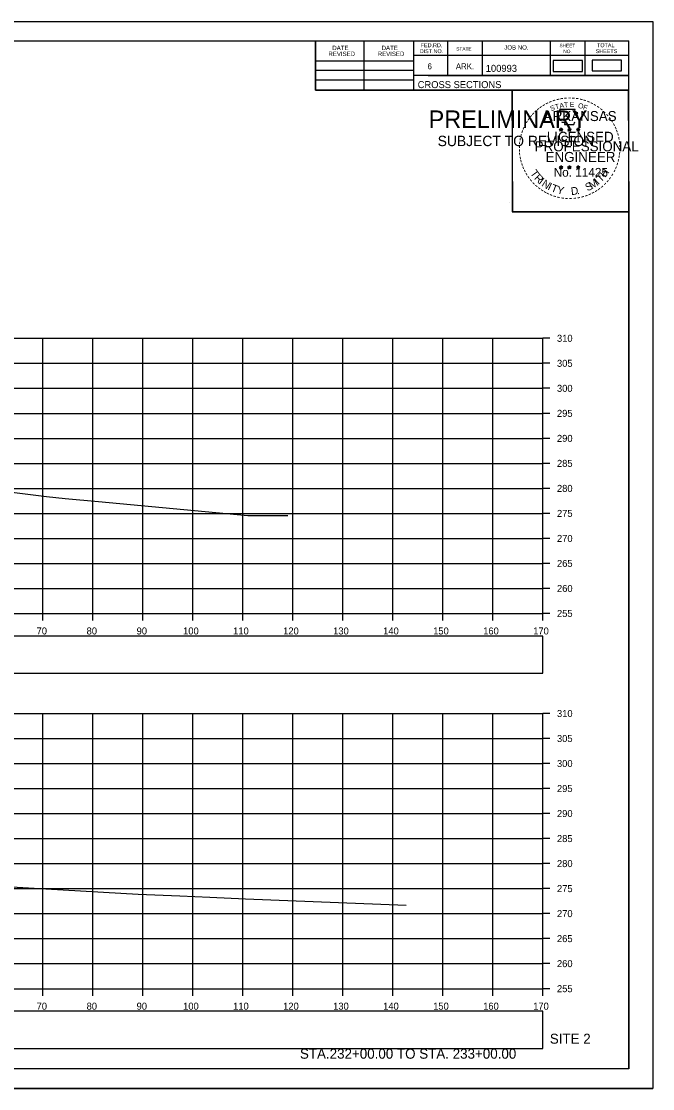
# Model space of a CAD drawing. Extents: x 4667 to 1632277, y -2100 to 724501.
# Drawn here: x 5842.9 to 5969.1, y 1023 to 1236.3 of the extents above; entities that cross this region are included whole.
import ezdxf

# ---------------------------------------------------------------- set-up
doc = ezdxf.new("R2010")
doc.units = 0
for name, color, linetype in [('Default', 7, 'Continuous'), ('R_Axis', 7, 'Continuous'), ('R_Axis Annot', 7, 'Continuous'), ('R_Border', 7, 'Continuous'), ('R_Border PE', 7, 'Continuous'), ('R_Border Prem', 7, 'Continuous'), ('R_Draft', 7, 'Continuous'), ('R_Exist Surface', 7, 'Continuous'), ('R_Grid', 7, 'Continuous'), ('R_No Plot', 7, 'Continuous'), ('R_Proposed CofA', 7, 'Continuous')]:
    doc.layers.add(name, color=color, linetype=linetype)

msp = doc.modelspace()

# ---------------------------------------------------------------- linework, layer by layer
at = {"layer": 'Default'}
for points in [[(5949.24, 1226.31), (5955.07, 1226.31), (5955.07, 1228.5), (5949.24, 1228.5)], [(5957.04, 1226.38), (5962.87, 1226.38), (5962.87, 1228.57), (5957.04, 1228.57)]]:
    msp.add_lwpolyline(points, close=True, dxfattribs=at)
at = {"layer": 'R_Axis'}
for p, q in [((5947.18, 1117.95), (5947.18, 1172.95)), ((5948.58, 1172.95), (5947.18, 1172.95)), ((5948.58, 1167.95), (5947.18, 1167.95)), ((5948.58, 1162.95), (5947.18, 1162.95)), ((5948.58, 1157.95), (5947.18, 1157.95)), ((5948.58, 1152.95), (5947.18, 1152.95)), ((5948.58, 1147.95), (5947.18, 1147.95)), ((5948.58, 1142.95), (5947.18, 1142.95)), ((5948.58, 1137.95), (5947.18, 1137.95)), ((5948.58, 1132.95), (5947.18, 1132.95)), ((5948.58, 1127.95), (5947.18, 1127.95)), ((5948.58, 1122.95), (5947.18, 1122.95)), ((5667.18, 1117.95), (5947.18, 1117.95)), ((5847.18, 1116.55), (5847.18, 1117.95)), ((5857.18, 1116.55), (5857.18, 1117.95)), ((5867.18, 1116.55), (5867.18, 1117.95)), ((5877.18, 1116.55), (5877.18, 1117.95)), ((5887.18, 1116.55), (5887.18, 1117.95)), ((5897.18, 1116.55), (5897.18, 1117.95)), ((5907.18, 1116.55), (5907.18, 1117.95)), ((5917.18, 1116.55), (5917.18, 1117.95)), ((5927.18, 1116.55), (5927.18, 1117.95)), ((5937.18, 1116.55), (5937.18, 1117.95)), ((5947.18, 1116.55), (5947.18, 1117.95)), ((5948.58, 1117.95), (5947.18, 1117.95)), ((5947.18, 1042.95), (5947.18, 1097.95)), ((5948.58, 1097.95), (5947.18, 1097.95)), ((5948.58, 1092.95), (5947.18, 1092.95)), ((5948.58, 1087.95), (5947.18, 1087.95)), ((5948.58, 1082.95), (5947.18, 1082.95)), ((5948.58, 1077.95), (5947.18, 1077.95)), ((5948.58, 1072.95), (5947.18, 1072.95)), ((5948.58, 1067.95), (5947.18, 1067.95)), ((5948.58, 1062.95), (5947.18, 1062.95)), ((5948.58, 1057.95), (5947.18, 1057.95)), ((5948.58, 1052.95), (5947.18, 1052.95)), ((5948.58, 1047.95), (5947.18, 1047.95)), ((5667.18, 1042.95), (5947.18, 1042.95)), ((5847.18, 1041.55), (5847.18, 1042.95)), ((5857.18, 1041.55), (5857.18, 1042.95)), ((5867.18, 1041.55), (5867.18, 1042.95)), ((5877.18, 1041.55), (5877.18, 1042.95)), ((5887.18, 1041.55), (5887.18, 1042.95)), ((5897.18, 1041.55), (5897.18, 1042.95)), ((5907.18, 1041.55), (5907.18, 1042.95)), ((5917.18, 1041.55), (5917.18, 1042.95)), ((5927.18, 1041.55), (5927.18, 1042.95)), ((5937.18, 1041.55), (5937.18, 1042.95)), ((5947.18, 1041.55), (5947.18, 1042.95)), ((5948.58, 1042.95), (5947.18, 1042.95))]:
    msp.add_line(p, q, dxfattribs=at)
at = {"layer": 'R_Border'}
for p, q in [((5648.18, 1232.41), (5964.36, 1232.41)), ((5901.72, 1222.53), (5901.72, 1232.41)), ((5911.4, 1222.53), (5911.4, 1232.41)), ((5921.26, 1232.41), (5921.26, 1222.53)), ((5928.1, 1232.41), (5928.1, 1225.47)), ((5935.04, 1232.41), (5935.04, 1225.47)), ((5948.62, 1232.41), (5948.62, 1225.47)), ((5955.56, 1232.41), (5955.56, 1225.47)), ((5964.36, 1026.95), (5964.36, 1232.41)), ((5964.36, 1229.47), (5921.26, 1229.47)), ((5964.36, 1229.49), (5964.36, 1229.49)), ((5901.72, 1228.39), (5921.26, 1228.39)), ((5901.72, 1226.53), (5921.26, 1226.53)), ((5901.72, 1224.59), (5921.26, 1224.59)), ((5964.36, 1225.47), (5921.26, 1225.47)), ((5924.22, 1225.47), (5964.36, 1225.47)), ((5964.36, 1222.53), (5901.72, 1222.53)), ((5964.36, 1026.95), (5648.18, 1026.95))]:
    msp.add_line(p, q, dxfattribs=at)
at = {"layer": 'R_Border PE'}
for p, q in [((5950.45, 1214.78), (5950.8, 1214.67)), ((5950.45, 1214.78), (5950.7, 1214.74)), ((5950.45, 1214.78), (5950.69, 1214.66)), ((5950.58, 1214.38), (5950.8, 1214.67)), ((5950.58, 1214.38), (5950.71, 1214.62)), ((5950.58, 1214.38), (5950.8, 1214.59)), ((5950.8, 1215.04), (5950.76, 1214.79)), ((5950.8, 1214.67), (5950.8, 1215.04)), ((5950.8, 1215.04), (5950.85, 1214.79)), ((5951.15, 1214.78), (5950.8, 1214.67)), ((5951.01, 1214.38), (5950.8, 1214.67)), ((5951.01, 1214.38), (5950.8, 1214.59)), ((5951.15, 1214.78), (5950.86, 1214.74)), ((5951.01, 1214.38), (5950.87, 1214.67)), ((5951.15, 1214.78), (5950.94, 1214.68)), ((5952.12, 1214.78), (5952.47, 1214.67)), ((5952.12, 1214.78), (5952.37, 1214.74)), ((5952.12, 1214.78), (5952.36, 1214.66)), ((5952.25, 1214.38), (5952.47, 1214.67)), ((5952.25, 1214.38), (5952.38, 1214.62)), ((5952.25, 1214.38), (5952.47, 1214.59)), ((5952.47, 1215.04), (5952.43, 1214.79)), ((5952.47, 1214.67), (5952.47, 1215.04)), ((5952.47, 1215.04), (5952.52, 1214.79)), ((5952.82, 1214.78), (5952.47, 1214.67)), ((5952.68, 1214.38), (5952.47, 1214.67)), ((5952.68, 1214.38), (5952.47, 1214.59)), ((5952.82, 1214.78), (5952.53, 1214.74)), ((5952.68, 1214.38), (5952.54, 1214.67)), ((5952.82, 1214.78), (5952.61, 1214.68)), ((5953.88, 1214.77), (5954.23, 1214.66)), ((5953.88, 1214.77), (5954.14, 1214.73)), ((5953.88, 1214.77), (5954.12, 1214.65)), ((5954.02, 1214.36), (5954.23, 1214.66)), ((5954.02, 1214.36), (5954.14, 1214.61)), ((5954.02, 1214.36), (5954.23, 1214.58)), ((5954.23, 1215.03), (5954.19, 1214.77)), ((5954.23, 1214.66), (5954.23, 1215.03)), ((5954.23, 1215.03), (5954.28, 1214.78)), ((5954.58, 1214.77), (5954.23, 1214.66)), ((5954.45, 1214.36), (5954.23, 1214.66)), ((5954.45, 1214.36), (5954.23, 1214.58)), ((5954.58, 1214.77), (5954.29, 1214.72)), ((5954.45, 1214.36), (5954.31, 1214.66)), ((5954.58, 1214.77), (5954.38, 1214.67)), ((5950.45, 1207.21), (5950.79, 1207.1)), ((5950.45, 1207.21), (5950.7, 1207.17)), ((5950.45, 1207.21), (5950.68, 1207.09)), ((5950.58, 1206.8), (5950.79, 1207.1)), ((5950.58, 1206.8), (5950.7, 1207.05)), ((5950.58, 1206.8), (5950.79, 1207.02)), ((5950.79, 1207.47), (5950.75, 1207.21)), ((5950.79, 1207.1), (5950.79, 1207.47)), ((5950.79, 1207.47), (5950.84, 1207.22)), ((5951.14, 1207.21), (5950.79, 1207.1)), ((5951.01, 1206.8), (5950.79, 1207.1)), ((5951.01, 1206.8), (5950.79, 1207.02)), ((5951.14, 1207.21), (5950.86, 1207.16)), ((5951.01, 1206.8), (5950.87, 1207.09)), ((5951.14, 1207.21), (5950.94, 1207.11)), ((5952.11, 1207.21), (5952.46, 1207.1)), ((5952.11, 1207.21), (5952.37, 1207.17)), ((5952.11, 1207.21), (5952.35, 1207.09)), ((5952.25, 1206.8), (5952.46, 1207.1)), ((5952.25, 1206.8), (5952.37, 1207.05)), ((5952.25, 1206.8), (5952.46, 1207.02)), ((5952.46, 1207.47), (5952.42, 1207.21)), ((5952.46, 1207.1), (5952.46, 1207.47)), ((5952.46, 1207.47), (5952.51, 1207.22)), ((5952.81, 1207.21), (5952.46, 1207.1)), ((5952.68, 1206.8), (5952.46, 1207.1)), ((5952.68, 1206.8), (5952.46, 1207.02)), ((5952.81, 1207.21), (5952.52, 1207.16)), ((5952.68, 1206.8), (5952.54, 1207.09)), ((5952.81, 1207.21), (5952.61, 1207.11)), ((5953.88, 1207.2), (5954.23, 1207.09)), ((5953.88, 1207.2), (5954.13, 1207.16)), ((5953.88, 1207.2), (5954.12, 1207.08)), ((5954.01, 1206.79), (5954.23, 1207.09)), ((5954.01, 1206.79), (5954.14, 1207.04)), ((5954.01, 1206.79), (5954.23, 1207.01)), ((5954.23, 1207.46), (5954.19, 1207.2)), ((5954.23, 1207.09), (5954.23, 1207.46)), ((5954.23, 1207.46), (5954.28, 1207.21)), ((5954.58, 1207.2), (5954.23, 1207.09)), ((5954.44, 1206.79), (5954.23, 1207.09)), ((5954.44, 1206.79), (5954.23, 1207.01)), ((5954.58, 1207.2), (5954.29, 1207.15)), ((5954.44, 1206.79), (5954.31, 1207.08)), ((5954.58, 1207.2), (5954.37, 1207.1))]:
    msp.add_line(p, q, dxfattribs=at)
for points in [[(5950.49, 1218.66), (5950.76, 1217.84)], [(5954, 1217.74), (5954.14, 1218.02), (5953.46, 1218), (5953.61, 1218.66), (5950.49, 1218.66)], [(5950.98, 1216.24), (5950.98, 1216.15), (5951.55, 1216.13), (5951.49, 1215.66), (5953.36, 1215.66), (5953.56, 1216.2)], [(5950.8, 1215.04), (5951.01, 1214.38), (5950.45, 1214.78), (5951.15, 1214.78), (5950.58, 1214.38), (5950.8, 1215.04)], [(5952.47, 1215.04), (5952.68, 1214.38), (5952.12, 1214.78), (5952.82, 1214.78), (5952.25, 1214.38), (5952.47, 1215.04)], [(5954.23, 1215.03), (5954.45, 1214.36), (5953.88, 1214.77), (5954.58, 1214.77), (5954.02, 1214.36), (5954.23, 1215.03)], [(5950.79, 1207.47), (5951.01, 1206.8), (5950.45, 1207.21), (5951.14, 1207.21), (5950.58, 1206.8), (5950.79, 1207.47)], [(5952.46, 1207.47), (5952.68, 1206.8), (5952.11, 1207.21), (5952.81, 1207.21), (5952.25, 1206.8), (5952.46, 1207.47)], [(5954.23, 1207.46), (5954.44, 1206.79), (5953.88, 1207.2), (5954.58, 1207.2), (5954.01, 1206.79), (5954.23, 1207.46)]]:
    msp.add_lwpolyline(points, dxfattribs=at)
for centre, radius in [((5950.8, 1214.67), 0.172), ((5950.8, 1214.67), 0.145), ((5950.8, 1214.67), 0.116), ((5950.8, 1214.67), 0.0991), ((5950.8, 1214.67), 0.0747), ((5950.8, 1214.67), 0.0495), ((5950.8, 1214.67), 0.0296), ((5952.47, 1214.67), 0.172), ((5952.47, 1214.67), 0.145), ((5952.47, 1214.67), 0.116), ((5952.47, 1214.67), 0.0991), ((5952.47, 1214.67), 0.0747), ((5952.47, 1214.67), 0.0495), ((5952.47, 1214.67), 0.0296), ((5954.23, 1214.66), 0.172), ((5954.23, 1214.66), 0.145), ((5954.23, 1214.66), 0.116), ((5954.23, 1214.66), 0.0991), ((5954.23, 1214.66), 0.0747), ((5954.23, 1214.66), 0.0495), ((5954.23, 1214.66), 0.0296), ((5950.79, 1207.1), 0.172), ((5950.79, 1207.1), 0.145), ((5950.79, 1207.1), 0.116), ((5950.79, 1207.1), 0.0991), ((5950.79, 1207.1), 0.0747), ((5950.79, 1207.1), 0.0495), ((5950.79, 1207.1), 0.0296), ((5952.46, 1207.1), 0.172), ((5952.46, 1207.1), 0.145), ((5952.46, 1207.1), 0.116), ((5952.46, 1207.1), 0.0991), ((5952.46, 1207.1), 0.0747), ((5952.46, 1207.1), 0.0495), ((5952.46, 1207.1), 0.0296), ((5954.23, 1207.09), 0.172), ((5954.23, 1207.09), 0.145), ((5954.23, 1207.09), 0.116), ((5954.23, 1207.09), 0.0991), ((5954.23, 1207.09), 0.0747), ((5954.23, 1207.09), 0.0495), ((5954.23, 1207.09), 0.0296)]:
    msp.add_circle(centre, radius, dxfattribs=at)
at = {"layer": 'R_Exist Surface'}
for points in [[(5834.44, 1142.98), (5847.89, 1141.32), (5851.62, 1140.94), (5858.29, 1140.35), (5888.17, 1137.51), (5896.19, 1137.53)], [(5836.14, 1063.6), (5866.21, 1061.84), (5874.57, 1061.5), (5880.59, 1061.27), (5887.67, 1060.94), (5919.85, 1059.66)]]:
    msp.add_lwpolyline(points, dxfattribs=at)
at = {"layer": 'R_Grid'}
for p, q in [((5667.18, 1172.95), (5947.18, 1172.95)), ((5847.18, 1117.95), (5847.18, 1172.95)), ((5857.18, 1117.95), (5857.18, 1172.95)), ((5867.18, 1117.95), (5867.18, 1172.95)), ((5877.18, 1117.95), (5877.18, 1172.95)), ((5887.18, 1117.95), (5887.18, 1172.95)), ((5897.18, 1117.95), (5897.18, 1172.95)), ((5907.18, 1117.95), (5907.18, 1172.95)), ((5917.18, 1117.95), (5917.18, 1172.95)), ((5927.18, 1117.95), (5927.18, 1172.95)), ((5937.18, 1117.95), (5937.18, 1172.95)), ((5947.18, 1117.95), (5947.18, 1172.95)), ((5667.18, 1167.95), (5947.18, 1167.95)), ((5667.18, 1162.95), (5947.18, 1162.95)), ((5667.18, 1157.95), (5947.18, 1157.95)), ((5667.18, 1152.95), (5947.18, 1152.95)), ((5667.18, 1147.95), (5947.18, 1147.95)), ((5667.18, 1142.95), (5947.18, 1142.95)), ((5667.18, 1137.95), (5947.18, 1137.95)), ((5667.18, 1132.95), (5947.18, 1132.95)), ((5667.18, 1127.95), (5947.18, 1127.95)), ((5667.18, 1122.95), (5947.18, 1122.95)), ((5667.18, 1117.95), (5947.18, 1117.95)), ((5667.18, 1097.95), (5947.18, 1097.95)), ((5847.18, 1042.95), (5847.18, 1097.95)), ((5857.18, 1042.95), (5857.18, 1097.95)), ((5867.18, 1042.95), (5867.18, 1097.95)), ((5877.18, 1042.95), (5877.18, 1097.95)), ((5887.18, 1042.95), (5887.18, 1097.95)), ((5897.18, 1042.95), (5897.18, 1097.95)), ((5907.18, 1042.95), (5907.18, 1097.95)), ((5917.18, 1042.95), (5917.18, 1097.95)), ((5927.18, 1042.95), (5927.18, 1097.95)), ((5937.18, 1042.95), (5937.18, 1097.95)), ((5947.18, 1042.95), (5947.18, 1097.95)), ((5667.18, 1092.95), (5947.18, 1092.95)), ((5667.18, 1087.95), (5947.18, 1087.95)), ((5667.18, 1082.95), (5947.18, 1082.95)), ((5667.18, 1077.95), (5947.18, 1077.95)), ((5667.18, 1072.95), (5947.18, 1072.95)), ((5667.18, 1067.95), (5947.18, 1067.95)), ((5667.18, 1062.95), (5947.18, 1062.95)), ((5667.18, 1057.95), (5947.18, 1057.95)), ((5667.18, 1052.95), (5947.18, 1052.95)), ((5667.18, 1047.95), (5947.18, 1047.95)), ((5667.18, 1042.95), (5947.18, 1042.95))]:
    msp.add_line(p, q, dxfattribs=at)
at = {"layer": 'R_No Plot'}
for p, q in [((5635.78, 1236.3), (5969.12, 1236.3)), ((5940.4, 1200.07), (5940.4, 1200.07)), ((5635.78, 1022.97), (5969.12, 1022.97))]:
    msp.add_line(p, q, dxfattribs=at)
for points in [[(5635.78, 1236.3), (5969.12, 1236.3), (5969.12, 1022.97), (5635.78, 1022.97)], [(5882.1, 1232.41), (5901.72, 1232.41), (5901.72, 1222.53), (5917.84, 1222.53), (5941.04, 1222.53), (5941.04, 1198.2), (5964.36, 1198.2), (5964.36, 1026.95), (5648.18, 1026.95), (5648.18, 1232.41)], [(5941.04, 1222.53), (5964.24, 1222.53), (5964.36, 1198.2), (5941.16, 1198.2)]]:
    msp.add_lwpolyline(points, close=True, dxfattribs=at)
at = {"layer": 'R_Proposed CofA'}
for points in [[(5667.23, 1106.01), (5947.13, 1106.01), (5947.13, 1113.43), (5667.23, 1113.43)], [(5667.23, 1031.01), (5947.13, 1031.01), (5947.13, 1038.43), (5667.23, 1038.43)]]:
    msp.add_lwpolyline(points, close=True, dxfattribs=at)

# ---------------------------------------------------------------- texts
at = {"layer": 'R_Axis Annot'}
for s, p in [('310', (5949.98, 1172.25)), ('305', (5949.98, 1167.25)), ('300', (5949.98, 1162.25)), ('295', (5949.98, 1157.25)), ('290', (5949.98, 1152.25)), ('285', (5949.98, 1147.25)), ('280', (5949.98, 1142.25)), ('275', (5949.98, 1137.25)), ('270', (5949.98, 1132.25)), ('265', (5949.98, 1127.25)), ('260', (5949.98, 1122.25)), ('255', (5949.98, 1117.25)), ('70', (5845.92, 1113.75)), ('80', (5855.92, 1113.75)), ('90', (5865.92, 1113.75)), ('100', (5875.22, 1113.75)), ('110', (5885.22, 1113.75)), ('120', (5895.22, 1113.75)), ('130', (5905.22, 1113.75)), ('140', (5915.22, 1113.75)), ('150', (5925.22, 1113.75)), ('160', (5935.22, 1113.75)), ('170', (5945.22, 1113.75)), ('310', (5949.98, 1097.25)), ('305', (5949.98, 1092.25)), ('300', (5949.98, 1087.25)), ('295', (5949.98, 1082.25)), ('290', (5949.98, 1077.25)), ('285', (5949.98, 1072.25)), ('280', (5949.98, 1067.25)), ('275', (5949.98, 1062.25)), ('270', (5949.98, 1057.25)), ('265', (5949.98, 1052.25)), ('260', (5949.98, 1047.25)), ('255', (5949.98, 1042.25)), ('70', (5845.92, 1038.75)), ('80', (5855.92, 1038.75)), ('90', (5865.92, 1038.75)), ('100', (5875.22, 1038.75)), ('110', (5885.22, 1038.75)), ('120', (5895.22, 1038.75)), ('130', (5905.22, 1038.75)), ('140', (5915.22, 1038.75)), ('150', (5925.22, 1038.75)), ('160', (5935.22, 1038.75)), ('170', (5945.22, 1038.75))]:
    msp.add_text(s, height=1.4, dxfattribs=at).set_placement(p)
at = {"layer": 'R_Border'}
for s, height, p in [('DATE', 0.879, (5905.06, 1230.55)), ('DATE', 0.879, (5914.92, 1230.55)), ('FED.RD.', 0.782, (5922.74, 1231.13)), ('STATE', 0.684, (5929.86, 1230.45)), ('JOB NO.', 0.879, (5939.44, 1230.65)), ('SHEET', 0.684, (5950.48, 1231.13)), ('TOTAL', 0.782, (5958, 1231.13)), ('REVISED', 0.879, (5904.28, 1229.37)), ('REVISED', 0.879, (5914.14, 1229.37)), ('DIST.NO.', 0.782, (5922.54, 1229.95)), ('NO.', 0.684, (5951.26, 1229.95)), ('SHEETS', 0.782, (5957.72, 1229.95)), ('6', 1.17, (5924.1, 1226.73)), ('ARK.', 1.172, (5929.76, 1226.73)), ('100993', 1.4, (5935.74, 1226.21)), ('CROSS SECTIONS', 1.4, (5922.13, 1222.96))]:
    msp.add_text(s, height=height, rotation=360, dxfattribs=at).set_placement(p)
at = {"layer": 'R_Border PE'}
for s, height, rotation, p in [('-', 1.6, 24.3072, (5948.6, 1219.52)), ('-', 1.6, 19.1761, (5949.24, 1219.79)), ('-', 1.6, 13.6301, (5949.99, 1220.03)), ('-', 1.6, 10.2193, (5950.67, 1220.19)), ('-', 1.6, 5.8968, (5951.39, 1220.3)), ('-', 1.6, 0.1862, (5952.17, 1220.37)), ('-', 1.6, 357.743, (5952.89, 1220.36)), ('-', 1.6, 352.1617, (5953.63, 1220.31)), ('-', 1.6, 347.2049, (5954.35, 1220.19)), ('-', 1.6, 342.3362, (5954.99, 1220.04)), ('-', 1.6, 337.8551, (5955.72, 1219.81)), ('-', 1.6, 42.9622, (5945.89, 1217.64)), ('-', 1.6, 38.9507, (5946.32, 1218.06)), ('-', 1.6, 36.2317, (5946.8, 1218.44)), ('-', 1.6, 34.0636, (5947.37, 1218.83)), ('ARKANSAS', 2, 360, (5947.34, 1216.37)), ('-', 1.6, 28.7918, (5947.97, 1219.2)), ('S', 1, 21.594, (5948.84, 1218.34)), ('T', 1, 16.4036, (5949.76, 1218.67)), ('A', 1, 11.2132, (5950.58, 1218.92)), ('T', 1, 6.0228, (5951.43, 1219.09)), ('E', 1, 0.8323, (5952.54, 1219.2)), ('O', 1, 350.4515, (5954.14, 1218.99)), ('F', 1, 340.0707, (5955.1, 1218.76)), ('-', 1.6, 334.1211, (5956.35, 1219.54)), ('-', 1.6, 329.6409, (5956.93, 1219.26)), ('-', 1.6, 325.8627, (5957.58, 1218.9)), ('-', 1.6, 320.5297, (5958.19, 1218.47)), ('-', 1.6, 315.5786, (5958.78, 1217.98)), ('-', 1.6, 58.0706, (5944.3, 1215.59)), ('-', 1.6, 54.2325, (5944.62, 1216.11)), ('-', 1.6, 50.6142, (5945.04, 1216.68)), ('-', 1.6, 48.423, (5945.44, 1217.17)), ('-', 1.6, 309.8797, (5959.35, 1217.43)), ('-', 1.6, 306.6522, (5959.88, 1216.83)), ('-', 1.4, 303.6753, (5960.36, 1216.26)), ('-', 1.6, 72.3945, (5943.51, 1213.73)), ('-', 1.6, 67.7743, (5943.73, 1214.36)), ('-', 1.6, 62.8713, (5943.98, 1214.97)), ('LICENSED', 2, 360, (5947.94, 1212.23)), ('DWB', 0.01, 360, (5950.79, 1214.67)), ('DWB', 0.01, 360, (5952.46, 1214.67)), ('DWB', 0.01, 360, (5954.22, 1214.66)), ('-', 1.6, 299.6684, (5960.68, 1215.66)), ('-', 1.6, 294.6628, (5961.01, 1215.05)), ('-', 1.6, 290.5728, (5961.26, 1214.47)), ('-', 1.6, 285.1233, (5961.5, 1213.89)), ('-', 1.6, 85.1863, (5943.1, 1211.61)), ('-', 1.6, 81.2013, (5943.18, 1212.3)), ('-', 1.6, 75.461, (5943.31, 1213.02)), ('PROFESSIONAL', 2, 360, (5945.52, 1210.32)), ('-', 1.6, 280.5493, (5961.7, 1213.15)), ('-', 1.6, 276.5962, (5961.86, 1212.38)), ('-', 1.6, 94.1959, (5943.11, 1210.19)), ('-', 1.6, 89.0622, (5943.08, 1210.91)), ('-', 1.6, 98.9479, (5943.18, 1209.52)), ('ENGINEER', 2, 360, (5947.7, 1208.2)), ('-', 1.6, 263.5172, (5961.94, 1210.36)), ('-', 1.6, 274.3301, (5961.92, 1211.66)), ('-', 1.6, 269.9407, (5961.95, 1211.02)), ('-', 1.6, 101.7149, (5943.32, 1208.79)), ('-', 1.6, 105.4578, (5943.48, 1208.19)), ('-', 1.6, 109.0874, (5943.7, 1207.56)), ('-', 1.6, 252.8681, (5961.57, 1208.31)), ('-', 1.6, 255.7626, (5961.75, 1209.03)), ('-', 1.6, 260.9953, (5961.86, 1209.7)), ('-', 1.6, 114.0643, (5943.95, 1206.96)), ('-', 1.6, 115.7289, (5944.25, 1206.35)), ('-', 1.6, 120.4471, (5944.61, 1205.76)), ('-', 1.6, 125.8934, (5945.01, 1205.2)), ('T', 1.54, 306.0406, (5944.55, 1205.94)), ('R', 1.54, 314.005, (5945.32, 1204.89)), ('No. 11425', 1.757, 360, (5949.33, 1205.25)), ('DWB', 0.01, 360, (5950.78, 1207.1)), ('DWB', 0.01, 360, (5952.45, 1207.1)), ('DWB', 0.01, 360, (5954.22, 1207.09)), ('T', 1.54, 46.6444, (5958.78, 1204.03)), ('H', 1.54, 54.6088, (5959.67, 1204.97)), ('-', 1.6, 239.0712, (5960.69, 1206.25)), ('-', 1.6, 244.6197, (5961.09, 1207)), ('-', 1.6, 247.8887, (5961.35, 1207.63)), ('-', 1.6, 130.7181, (5945.48, 1204.65)), ('-', 1.6, 134.2238, (5945.99, 1204.1)), ('-', 1.6, 138.9338, (5946.52, 1203.64)), ('I', 1.54, 321.9694, (5946.22, 1203.96)), ('N', 1.54, 326.5002, (5946.78, 1203.49)), ('I', 1.54, 335.3603, (5947.99, 1202.7)), ('T', 1.54, 339.8912, (5948.65, 1202.37)), ('Y', 1.54, 347.8556, (5949.87, 1201.93)), ('S', 1.54, 26.9312, (5956.1, 1202.3)), ('M', 1.54, 32.6563, (5956.94, 1202.71)), ('I', 1.54, 42.1136, (5958.22, 1203.55)), ('-', 1.6, 221.0851, (5958.86, 1203.96)), ('-', 1.6, 225.7653, (5959.38, 1204.47)), ('-', 1.6, 231.2538, (5959.86, 1205.03)), ('-', 1.6, 233.8452, (5960.29, 1205.6)), ('-', 1.6, 144.6463, (5947.07, 1203.23)), ('-', 1.6, 148.0898, (5947.64, 1202.86)), ('-', 1.6, 151.5704, (5948.21, 1202.54)), ('-', 1.6, 154.6002, (5948.74, 1202.29)), ('-', 1.6, 158.5612, (5949.36, 1202.04)), ('-', 1.6, 162.7983, (5950.05, 1201.82)), ('-', 1.6, 167.5555, (5950.76, 1201.66)), ('-', 1.6, 173.1155, (5951.53, 1201.55)), ('D', 1.54, 6.3969, (5952.85, 1201.57)), ('-', 1.6, 191.2858, (5954.57, 1201.72)), ('.', 1.54, 13.7642, (5954.05, 1201.7)), ('-', 1.6, 195.4743, (5955.3, 1201.92)), ('-', 1.6, 200.7184, (5955.98, 1202.16)), ('-', 1.6, 204.2516, (5956.6, 1202.44)), ('-', 1.6, 207.3568, (5957.22, 1202.76)), ('-', 1.6, 212.2491, (5957.78, 1203.1)), ('-', 1.6, 215.7363, (5958.31, 1203.49)), ('-', 1.6, 176.5183, (5952.28, 1201.5)), ('-', 1.6, 181.5918, (5953.03, 1201.51)), ('-', 1.6, 185.8167, (5953.84, 1201.59))]:
    msp.add_text(s, height=height, rotation=rotation, dxfattribs=at).set_placement(p)
at = {"layer": 'R_Border Prem'}
for s, height, p in [('PRELIMINARY', 3.5, (5924.32, 1214.99)), ('DWB', 0.01, (5925.06, 1216.84)), ('SUBJECT TO REVISION', 2.0751, (5926.12, 1211.36))]:
    msp.add_text(s, height=height, rotation=360, dxfattribs=at).set_placement(p)
at = {"layer": 'R_Draft'}
for s, p in [('SITE 2', (5948.55, 1031.95)), ('STA.232+00.00 TO STA. 233+00.00', (5898.58, 1028.95))]:
    msp.add_text(s, height=2, dxfattribs=at).set_placement(p)

doc.saveas('drawing.dxf')
